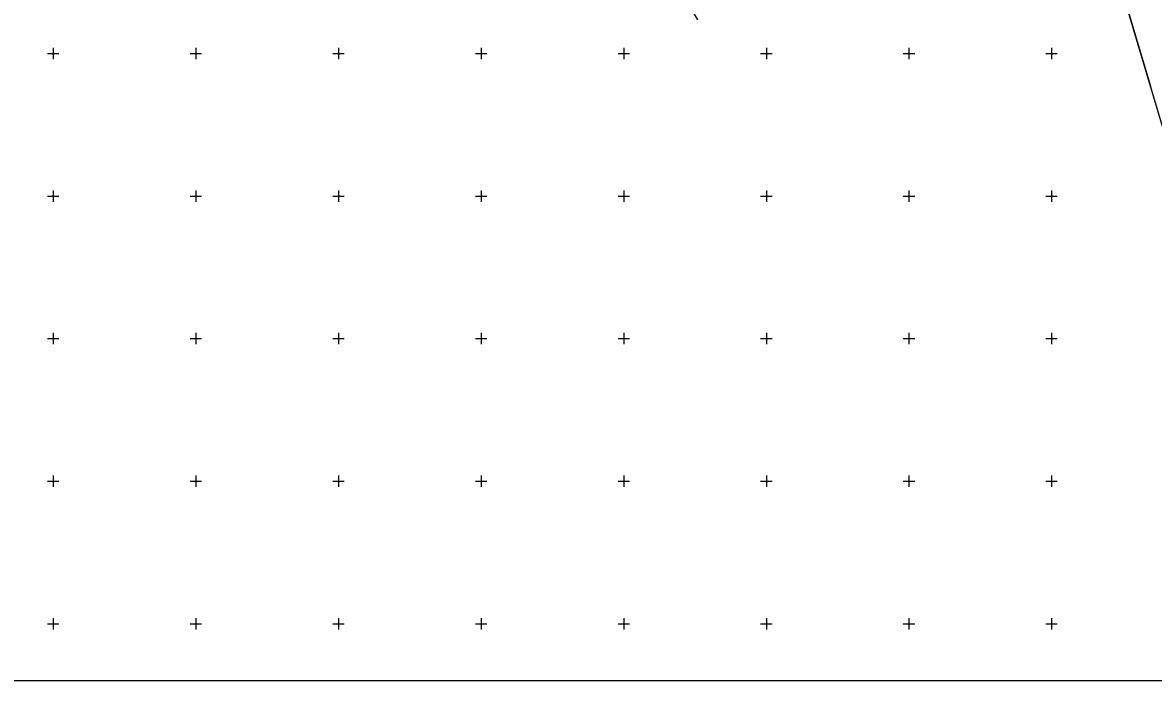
# Model space of a CAD drawing. Extents: x 528816 to 533196, y 6574767 to 6575847.
# Drawn here: x 529289.3 to 529685.7, y 6575030.1 to 6575260.8 of the extents above; entities that cross this region are included whole.
import ezdxf

# ---------------------------------------------------------------- set-up
doc = ezdxf.new("R2010")
doc.units = 0
for name, color, linetype in [('PIIR', 7, 'Continuous'), ('VORK', 7, 'Continuous'), ('VORMISTUS', 7, 'Continuous')]:
    doc.layers.add(name, color=color, linetype=linetype)

msp = doc.modelspace()

# ---------------------------------------------------------------- linework, layer by layer
at = {"layer": 'PIIR'}
msp.add_lwpolyline([(529526.01, 6575261.77), (529451.89, 6575389.91), (529496.38, 6575415.64), (529644.23, 6575374.4), (529684.69, 6575238.52)], dxfattribs=at)
msp.add_lwpolyline([(529685.86, 6575362.65), (529688.52, 6575287.86), (529689.41, 6575261.83), (529690.98, 6575217.4), (529644.23, 6575374.4)], close=True, dxfattribs=at)
at = {"layer": 'VORK'}
for p, q in [((529298, 6575250), (529302, 6575250)), ((529300, 6575252), (529300, 6575248)), ((529348, 6575250), (529352, 6575250)), ((529350, 6575252), (529350, 6575248)), ((529398, 6575250), (529402, 6575250)), ((529400, 6575252), (529400, 6575248)), ((529448, 6575250), (529452, 6575250)), ((529450, 6575252), (529450, 6575248)), ((529498, 6575250), (529502, 6575250)), ((529500, 6575252), (529500, 6575248)), ((529548, 6575250), (529552, 6575250)), ((529550, 6575252), (529550, 6575248)), ((529598, 6575250), (529602, 6575250)), ((529600, 6575252), (529600, 6575248)), ((529648, 6575250), (529652, 6575250)), ((529650, 6575252), (529650, 6575248)), ((529298, 6575200), (529302, 6575200)), ((529300, 6575202), (529300, 6575198)), ((529348, 6575200), (529352, 6575200)), ((529350, 6575202), (529350, 6575198)), ((529398, 6575200), (529402, 6575200)), ((529400, 6575202), (529400, 6575198)), ((529448, 6575200), (529452, 6575200)), ((529450, 6575202), (529450, 6575198)), ((529498, 6575200), (529502, 6575200)), ((529500, 6575202), (529500, 6575198)), ((529548, 6575200), (529552, 6575200)), ((529550, 6575202), (529550, 6575198)), ((529598, 6575200), (529602, 6575200)), ((529600, 6575202), (529600, 6575198)), ((529648, 6575200), (529652, 6575200)), ((529650, 6575202), (529650, 6575198)), ((529300, 6575152), (529300, 6575148)), ((529350, 6575152), (529350, 6575148)), ((529400, 6575152), (529400, 6575148)), ((529450, 6575152), (529450, 6575148)), ((529500, 6575152), (529500, 6575148)), ((529550, 6575152), (529550, 6575148)), ((529600, 6575152), (529600, 6575148)), ((529650, 6575152), (529650, 6575148)), ((529298, 6575150), (529302, 6575150)), ((529348, 6575150), (529352, 6575150)), ((529398, 6575150), (529402, 6575150)), ((529448, 6575150), (529452, 6575150)), ((529498, 6575150), (529502, 6575150)), ((529548, 6575150), (529552, 6575150)), ((529598, 6575150), (529602, 6575150)), ((529648, 6575150), (529652, 6575150)), ((529298, 6575100), (529302, 6575100)), ((529300, 6575102), (529300, 6575098)), ((529348, 6575100), (529352, 6575100)), ((529350, 6575102), (529350, 6575098)), ((529398, 6575100), (529402, 6575100)), ((529400, 6575102), (529400, 6575098)), ((529448, 6575100), (529452, 6575100)), ((529450, 6575102), (529450, 6575098)), ((529498, 6575100), (529502, 6575100)), ((529500, 6575102), (529500, 6575098)), ((529548, 6575100), (529552, 6575100)), ((529550, 6575102), (529550, 6575098)), ((529598, 6575100), (529602, 6575100)), ((529600, 6575102), (529600, 6575098)), ((529648, 6575100), (529652, 6575100)), ((529650, 6575102), (529650, 6575098)), ((529300, 6575052), (529300, 6575048)), ((529350, 6575052), (529350, 6575048)), ((529400, 6575052), (529400, 6575048)), ((529450, 6575052), (529450, 6575048)), ((529500, 6575052), (529500, 6575048)), ((529550, 6575052), (529550, 6575048)), ((529600, 6575052), (529600, 6575048)), ((529650, 6575052), (529650, 6575048)), ((529298, 6575050), (529302, 6575050)), ((529348, 6575050), (529352, 6575050)), ((529398, 6575050), (529402, 6575050)), ((529448, 6575050), (529452, 6575050)), ((529498, 6575050), (529502, 6575050)), ((529548, 6575050), (529552, 6575050)), ((529598, 6575050), (529602, 6575050)), ((529648, 6575050), (529652, 6575050))]:
    msp.add_line(p, q, dxfattribs=at)
at = {"layer": 'VORMISTUS'}
msp.add_lwpolyline([(530714.07, 6575696.08), (528816.02, 6575696.08), (528816.02, 6575030.12), (530714.07, 6575030.12)], close=True, dxfattribs=at)

doc.saveas('drawing.dxf')
